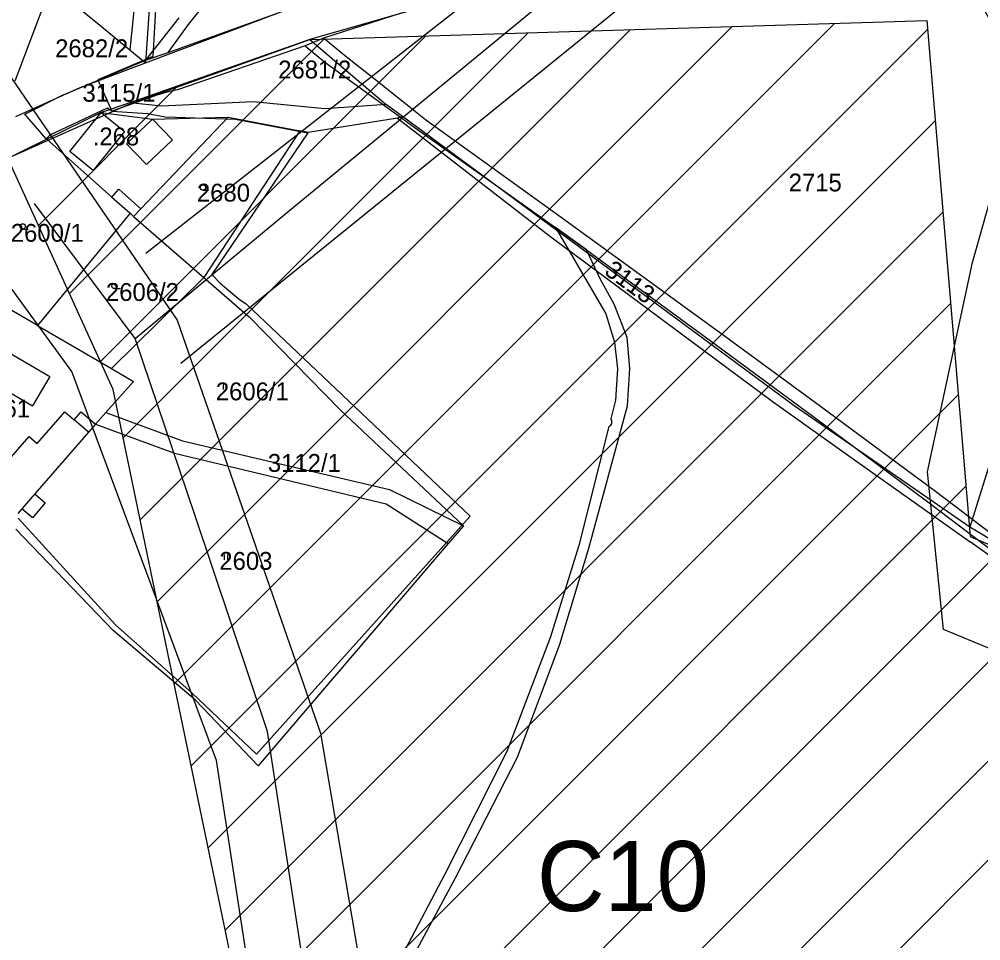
# Model space of a CAD drawing. Extents: x -564810 to -550519, y -1045831 to -1034011.
# Drawn here: x -552426.8 to -552152.2, y -1036532.1 to -1036269 of the extents above; entities that cross this region are included whole.
import ezdxf

# ---------------------------------------------------------------- set-up
doc = ezdxf.new("R2010")
doc.units = 0
for name, color, linetype in [('KN stav', 7, 'Continuous'), ('Obvod KPU', 7, 'Continuous'), ('Odvodněné plochy', 7, 'Continuous'), ('označ pol cest', 7, 'Continuous'), ('Parcelní čísla', 7, 'Continuous'), ('Polní cesty stavající', 7, 'Continuous'), ('přeložka st silnice', 7, 'Continuous'), ('STG', 7, 'Continuous'), ('Vedení VN', 7, 'Continuous'), ('Vrstva 22', 7, 'Continuous'), ('Vrstva 39', 7, 'Continuous'), ('Vrstva 4', 7, 'Continuous'), ('zamokř ploch', 7, 'Continuous')]:
    doc.layers.add(name, color=color, linetype=linetype)

msp = doc.modelspace()

# ---------------------------------------------------------------- linework, layer by layer
at = {"layer": 'KN stav'}
for p, q in [((-552417.73, -1036259.25), (-552428.13, -1036286.71)), ((-552417.73, -1036259.25), (-552404.37, -1036270.22)), ((-552389.56, -1036263.25), (-552390.76, -1036281.4)), ((-552301.41, -1036262.6), (-552343.81, -1036274.77)), ((-552390.76, -1036281.4), (-552353.02, -1036267.28)), ((-552404.37, -1036270.22), (-552395.21, -1036277.74)), ((-552343.81, -1036274.77), (-552395.27, -1036292.84)), ((-552343.81, -1036274.77), (-552322.03, -1036293.35)), ((-552395.21, -1036277.74), (-552390.76, -1036281.4)), ((-552409.43, -1036288.46), (-552390.76, -1036281.4)), ((-552427.78, -1036296.78), (-552409.43, -1036288.46)), ((-552395.27, -1036292.84), (-552403.44, -1036295.65)), ((-552386.1, -1036293.85), (-552395.27, -1036292.84)), ((-552359.97, -1036292.59), (-552386.1, -1036293.85)), ((-552339.49, -1036294.6), (-552359.97, -1036292.59)), ((-552322.03, -1036293.35), (-552339.49, -1036294.6)), ((-552317.34, -1036296.81), (-552322.03, -1036293.35)), ((-552403.44, -1036295.65), (-552418.96, -1036303.28)), ((-552403.44, -1036295.65), (-552388.74, -1036297.48)), ((-552367.11, -1036296.96), (-552392.08, -1036323.16)), ((-552388.74, -1036297.48), (-552367.11, -1036296.96)), ((-552367.11, -1036296.96), (-552346.66, -1036300.84)), ((-552318.76, -1036297.26), (-552344.26, -1036301.3)), ((-552318.76, -1036297.26), (-552274.93, -1036331.09)), ((-552205.51, -1036379.39), (-552317.34, -1036296.81)), ((-552346.66, -1036300.84), (-552374.15, -1036342.71)), ((-552344.26, -1036301.3), (-552346.66, -1036300.84)), ((-552418.96, -1036303.28), (-552439.55, -1036313.39)), ((-552418.96, -1036303.28), (-552400.4, -1036319.78)), ((-552400.4, -1036319.78), (-552395.19, -1036324.4)), ((-552395.19, -1036324.4), (-552421.65, -1036356.42)), ((-552395.19, -1036324.4), (-552394.15, -1036325.33)), ((-552392.08, -1036323.16), (-552394.15, -1036325.33)), ((-552394.15, -1036325.33), (-552374.15, -1036342.71)), ((-552274.93, -1036331.09), (-552211.77, -1036378.05)), ((-552374.15, -1036342.71), (-552400.52, -1036368.75)), ((-552374.15, -1036342.71), (-552361.1, -1036354.04)), ((-552421.65, -1036356.42), (-552430.76, -1036351.11)), ((-552361.1, -1036354.04), (-552335.15, -1036380.51)), ((-552421.65, -1036356.42), (-552400.52, -1036368.75)), ((-552400.52, -1036368.75), (-552394.15, -1036372.46)), ((-552394.15, -1036372.46), (-552402.09, -1036381.28)), ((-552211.77, -1036378.05), (-552187.54, -1036395.31)), ((-552155.24, -1036414), (-552205.51, -1036379.39)), ((-552402.09, -1036381.28), (-552405.06, -1036384.58)), ((-552402.09, -1036381.28), (-552380.24, -1036389.42)), ((-552335.15, -1036380.51), (-552299.96, -1036413.68)), ((-552405.06, -1036384.58), (-552407.06, -1036386.89)), ((-552405.06, -1036384.58), (-552382.53, -1036392.9)), ((-552145.74, -1036383.29), (-552155.24, -1036414)), ((-552407.06, -1036386.89), (-552422.36, -1036404.53)), ((-552380.24, -1036389.42), (-552321.04, -1036403.26)), ((-552382.53, -1036392.9), (-552322.04, -1036407.38)), ((-552187.54, -1036395.31), (-552155.22, -1036418.25)), ((-552422.36, -1036404.53), (-552419.39, -1036407.11)), ((-552321.04, -1036403.26), (-552299.96, -1036413.68)), ((-552419.39, -1036407.11), (-552423.07, -1036411.35)), ((-552426.05, -1036408.77), (-552427.24, -1036410.15)), ((-552423.07, -1036411.35), (-552426.05, -1036408.77)), ((-552322.04, -1036407.38), (-552304.28, -1036418.74)), ((-552400.05, -1036443.53), (-552427.83, -1036414.59)), ((-552299.96, -1036413.68), (-552304.28, -1036418.74)), ((-552140.47, -1036422.98), (-552155.24, -1036414)), ((-552142.15, -1036427.52), (-552155.22, -1036418.25)), ((-552304.28, -1036418.74), (-552358.56, -1036482.18)), ((-552376.5, -1036463.39), (-552400.05, -1036443.53)), ((-552358.56, -1036482.18), (-552376.5, -1036463.39))]:
    msp.add_line(p, q, dxfattribs=at)
at = {"layer": 'Obvod KPU'}
for p, q in [((-552387.38, -1036256.99), (-552388.68, -1036279.64)), ((-552388.68, -1036279.64), (-552404.35, -1036286.28)), ((-552404.35, -1036286.28), (-552400.43, -1036295.28)), ((-552400.43, -1036295.28), (-552390.18, -1036295.87)), ((-552390.18, -1036295.87), (-552385.14, -1036296.86)), ((-552385.14, -1036296.86), (-552365.03, -1036297.56)), ((-552365.03, -1036297.56), (-552344.41, -1036301.47)), ((-552344.41, -1036301.47), (-552371.84, -1036341.84)), ((-552371.84, -1036341.84), (-552369.39, -1036344.37)), ((-552369.39, -1036344.37), (-552363.91, -1036348.98)), ((-552363.91, -1036348.98), (-552361.98, -1036350.3)), ((-552361.98, -1036350.3), (-552297.98, -1036410.91)), ((-552399.33, -1036441.9), (-552427.17, -1036411.44)), ((-552297.98, -1036410.91), (-552359.09, -1036478.81)), ((-552377.43, -1036461.39), (-552399.33, -1036441.9)), ((-552359.09, -1036478.81), (-552377.43, -1036461.39))]:
    msp.add_line(p, q, dxfattribs=at)
at = {"layer": 'Odvodněné plochy'}
msp.add_lwpolyline([(-552600.32, -1036902.47), (-552513.12, -1036817.19), (-552474.84, -1036779.58), (-552354.8, -1036592.74), (-552400, -1036374.74), (-552430.13, -1036308.64), (-552395.94, -1036293.42), (-552343.81, -1036274.77), (-552167.6, -1036269.39), (-552155.18, -1036416.65), (-552140.47, -1036422.98), (-552086.82, -1036466.24), (-552045.42, -1036498.21), (-551912.44, -1036565.02)], dxfattribs=at)
at = {"layer": 'Polní cesty stavající'}
for p, q in [((-552378.51, -1036270.51), (-552366.99, -1036256.14)), ((-552381.27, -1036268.6), (-552390.78, -1036280.68)), ((-552384.28, -1036278.51), (-552378.51, -1036270.51)), ((-552390.78, -1036280.68), (-552390.78, -1036280.68)), ((-552390.78, -1036280.68), (-552390.78, -1036280.68)), ((-552384.28, -1036278.51), (-552384.28, -1036278.51)), ((-552273.65, -1036328.44), (-552259.31, -1036353.15)), ((-552260.82, -1036343.29), (-552264.76, -1036334.81)), ((-552256.91, -1036350.39), (-552260.82, -1036343.29)), ((-552253.21, -1036359.85), (-552256.91, -1036350.39)), ((-552259.31, -1036353.15), (-552256.75, -1036361.16)), ((-552252.38, -1036368.68), (-552253.21, -1036359.85)), ((-552256.75, -1036361.16), (-552255.97, -1036368.85)), ((-552255.97, -1036368.85), (-552256.46, -1036377.75)), ((-552253.12, -1036379.35), (-552252.38, -1036368.68)), ((-552264.15, -1036420.06), (-552253.12, -1036379.35)), ((-552256.46, -1036377.75), (-552257.8, -1036383.05)), ((-552258.37, -1036385.3), (-552267, -1036419.31)), ((-552267, -1036419.31), (-552275.03, -1036445.37)), ((-552272.45, -1036447.46), (-552264.15, -1036420.06)), ((-552275.03, -1036445.37), (-552287.54, -1036478.06)), ((-552284.46, -1036479.67), (-552272.45, -1036447.46)), ((-552287.54, -1036478.06), (-552305.24, -1036513.15)), ((-552302.25, -1036514.19), (-552284.46, -1036479.67)), ((-552305.24, -1036513.15), (-552323.71, -1036548.12)), ((-552321.11, -1036549.39), (-552302.25, -1036514.19))]:
    msp.add_line(p, q, dxfattribs=at)
for points in [[(-551993.24, -1036528.36), (-552011.85, -1036516.09), (-552033.88, -1036502.25), (-552041.57, -1036497.1), (-552059.89, -1036483.5), (-552085.04, -1036464.8), (-552113.83, -1036442.98), (-552138.37, -1036424.45), (-552150.05, -1036415.22), (-552165.11, -1036403.88), (-552197.92, -1036379.6), (-552225.71, -1036359.18), (-552272.69, -1036325.1), (-552310.82, -1036297.75), (-552317.46, -1036292.39), (-552325.46, -1036286.02), (-552333.44, -1036279.75), (-552339.94, -1036274.38), (-552345.13, -1036276.54), (-552339.51, -1036281.23), (-552313.04, -1036300.46), (-552273.65, -1036328.44)], [(-552264.76, -1036334.81), (-552273.65, -1036328.44)], [(-552273.65, -1036328.44), (-552264.76, -1036334.81), (-552227.61, -1036362.02), (-552200.18, -1036382.34), (-552167.25, -1036406.77), (-552116.21, -1036445.44), (-552086.77, -1036467.62), (-552062.26, -1036486.02), (-552040.65, -1036501.56), (-552014.38, -1036518.36), (-551995.27, -1036531.18)]]:
    msp.add_lwpolyline(points, dxfattribs=at)
msp.add_arc((-552259.01, -1036383.94), 1.5, 295.0698, 36.4688, dxfattribs=at)
at = {"layer": 'přeložka st silnice'}
for p, q in [((-552392.29, -1036411.93), (-552252.33, -1036271.98)), ((-552387.43, -1036435.36), (-552223.15, -1036271.08)), ((-552382.57, -1036458.79), (-552193.98, -1036270.19)), ((-552377.71, -1036482.22), (-552167.39, -1036271.89)), ((-552412.51, -1036347.3), (-552339.85, -1036274.65)), ((-552403.65, -1036366.73), (-552310.68, -1036273.76)), ((-552397.14, -1036388.51), (-552281.5, -1036272.87)), ((-552421.37, -1036327.88), (-552381.88, -1036288.39)), ((-552372.86, -1036505.64), (-552165.19, -1036297.97)), ((-552368, -1036529.07), (-552162.99, -1036324.06)), ((-552363.14, -1036552.5), (-552160.79, -1036350.14)), ((-552358.28, -1036575.92), (-552158.59, -1036376.23)), ((-552369.14, -1036615.06), (-552156.39, -1036402.31)), ((-552419.97, -1036694.17), (-552146.28, -1036420.48)), ((-552470.8, -1036773.29), (-552129.41, -1036431.9)), ((-552722.77, -1037053.54), (-552113.75, -1036444.53)), ((-552610.63, -1036969.69), (-552098.09, -1036457.15))]:
    msp.add_line(p, q, dxfattribs=at)
at = {"layer": 'STG'}
msp.add_lwpolyline([(-551983.65, -1036332.97), (-552007.53, -1036309.09), (-552044.27, -1036295.3), (-552069.07, -1036358.7), (-552091.12, -1036381.67), (-552122.35, -1036426.69), (-552140.72, -1036452.42), (-552162.77, -1036443.23), (-552167.36, -1036398.21), (-552154.5, -1036338.49), (-552139.8, -1036286.12), (-552154.5, -1036260.39), (-552205.02, -1036223.64), (-552249.11, -1036208.94), (-552295.96, -1036196.07), (-552330.86, -1036196.07), (-552383.22, -1036219.04), (-552406.18, -1036240.18), (-552442.92, -1036277.85)], dxfattribs=at)
at = {"layer": 'Vedení VN'}
for points in [[(-552390.69, -1036335.75), (-552182.99, -1036173.21), (-551916.64, -1036001.49), (-551790.75, -1035795.43)], [(-552393.68, -1036360.17), (-552349.55, -1036323.51), (-552259.68, -1036249.59), (-552179.99, -1036184.84), (-552081.56, -1036122.39), (-551986.35, -1036061.29), (-551910.18, -1036013.26), (-551850.19, -1035917.91), (-551788.14, -1035819.06)], [(-551775.92, -1036117.67), (-551917.21, -1036027.92), (-552177.19, -1036202.47), (-552380.66, -1036367.33)], [(-552432.62, -1036280.68), (-552381.75, -1036354.88), (-552340.78, -1036472.89), (-552289.91, -1036771.81), (-551953.63, -1037825.94), (-551890.75, -1037944.66), (-551680.22, -1038317.07)], [(-551695.24, -1038326.94), (-551700.71, -1038330.65), (-551972.06, -1037853.73), (-552325.94, -1036770.4), (-552370.45, -1036480.66), (-552411.81, -1036369.59), (-552471.47, -1036287.75)], [(-552310.82, -1036764.06), (-552323.45, -1036681.25), (-552336.88, -1036596.14), (-552355.93, -1036472.37), (-552376.64, -1036410.54), (-552393.68, -1036360.17), (-552422.44, -1036321.63)]]:
    msp.add_lwpolyline(points, dxfattribs=at)
at = {"layer": 'Vrstva 39'}
msp.add_lwpolyline([(-552318.04, -1036267.39), (-552339.94, -1036274.38), (-552345.13, -1036276.54), (-552381.64, -1036289.13), (-552383.52, -1036289.49), (-552387.2, -1036290.56), (-552400.43, -1036295.28), (-552401.69, -1036294.43), (-552418.14, -1036302.12), (-552419.14, -1036303.12), (-552425.24, -1036296.13), (-552414.67, -1036290.74), (-552390.78, -1036280.68), (-552384.28, -1036278.51), (-552343.06, -1036263.64)], dxfattribs=at)
at = {"layer": 'Vrstva 4'}
for p, q in [((-552393.2, -1036257.87), (-552395.21, -1036277.73)), ((-552412.42, -1036306.73), (-552403.44, -1036295.65)), ((-552403.44, -1036295.65), (-552396.77, -1036301.05)), ((-552317.34, -1036296.81), (-552318.76, -1036297.26)), ((-552396.18, -1036304.58), (-552388.74, -1036297.48)), ((-552388.74, -1036297.48), (-552383.08, -1036303.41)), ((-552396.77, -1036301.05), (-552405.75, -1036312.14)), ((-552390.52, -1036310.51), (-552396.18, -1036304.58)), ((-552383.08, -1036303.41), (-552390.52, -1036310.51)), ((-552405.75, -1036312.14), (-552412.42, -1036306.73)), ((-552400.4, -1036319.78), (-552398.41, -1036317.54)), ((-552398.41, -1036317.54), (-552392.08, -1036323.16)), ((-552436.37, -1036360.36), (-552418.12, -1036371)), ((-552441.45, -1036368.62), (-552423, -1036379.37)), ((-552418.12, -1036371), (-552423, -1036379.37)), ((-552421.68, -1036390.17), (-552413.78, -1036381.06)), ((-552413.78, -1036381.06), (-552411.13, -1036383.36)), ((-552411.13, -1036383.36), (-552409.12, -1036381.05)), ((-552409.12, -1036381.05), (-552405.06, -1036384.58)), ((-552407.06, -1036386.88), (-552411.13, -1036383.36)), ((-552431.1, -1036396.33), (-552424.01, -1036388.15)), ((-552424.01, -1036388.15), (-552421.68, -1036390.17)), ((-552422.37, -1036404.53), (-552426.05, -1036408.77))]:
    msp.add_line(p, q, dxfattribs=at)
at = {"layer": 'zamokř ploch'}
for p, q in [((-552374.36, -1036317.79), (-552372.76, -1036317.79)), ((-552425.84, -1036328.9), (-552424.24, -1036328.9)), ((-552399.64, -1036345.92), (-552398.04, -1036345.92)), ((-552368.62, -1036373.25), (-552368.62, -1036374.75)), ((-552367.62, -1036373.25), (-552367.62, -1036374.75)), ((-552368.34, -1036421.87), (-552368.34, -1036423.37)), ((-552367.34, -1036421.87), (-552367.34, -1036423.37))]:
    msp.add_line(p, q, dxfattribs=at)
for centre in [(-552374.36, -1036317.04), (-552425.84, -1036328.14), (-552399.64, -1036345.17)]:
    msp.add_circle(centre, 0.75, dxfattribs=at)

# ---------------------------------------------------------------- texts
at = {"layer": 'označ pol cest'}
msp.add_text('C10', height=20, dxfattribs=at).set_placement((-552278.94, -1036523.65))
at = {"layer": 'Parcelní čísla'}
for s, p in [('2682/2', (-552416.58, -1036279.84)), ('2681/2', (-552352.86, -1036285.9)), ('3115/1', (-552408.77, -1036292.55)), ('2715', (-552207.03, -1036318.16)), ('2680', (-552376.08, -1036321.06)), ('2600/1', (-552429.25, -1036332.54)), ('2606/2', (-552402.07, -1036349.43)), ('2606/1', (-552370.68, -1036377.81)), ('3112/1', (-552355.82, -1036398.24)), ('2603', (-552369.68, -1036426.21))]:
    msp.add_text(s, height=5.1, dxfattribs=at).set_placement(p)
msp.add_text('3113', height=5.1, rotation=323.9784, dxfattribs=at).set_placement((-552259.98, -1036341.59))
at = {"layer": 'Vrstva 22'}
for s, p in [('.268', (-552405.84, -1036305.01)), ('.261', (-552437.02, -1036382.7))]:
    msp.add_text(s, height=5.1, dxfattribs=at).set_placement(p)

doc.saveas('drawing.dxf')
